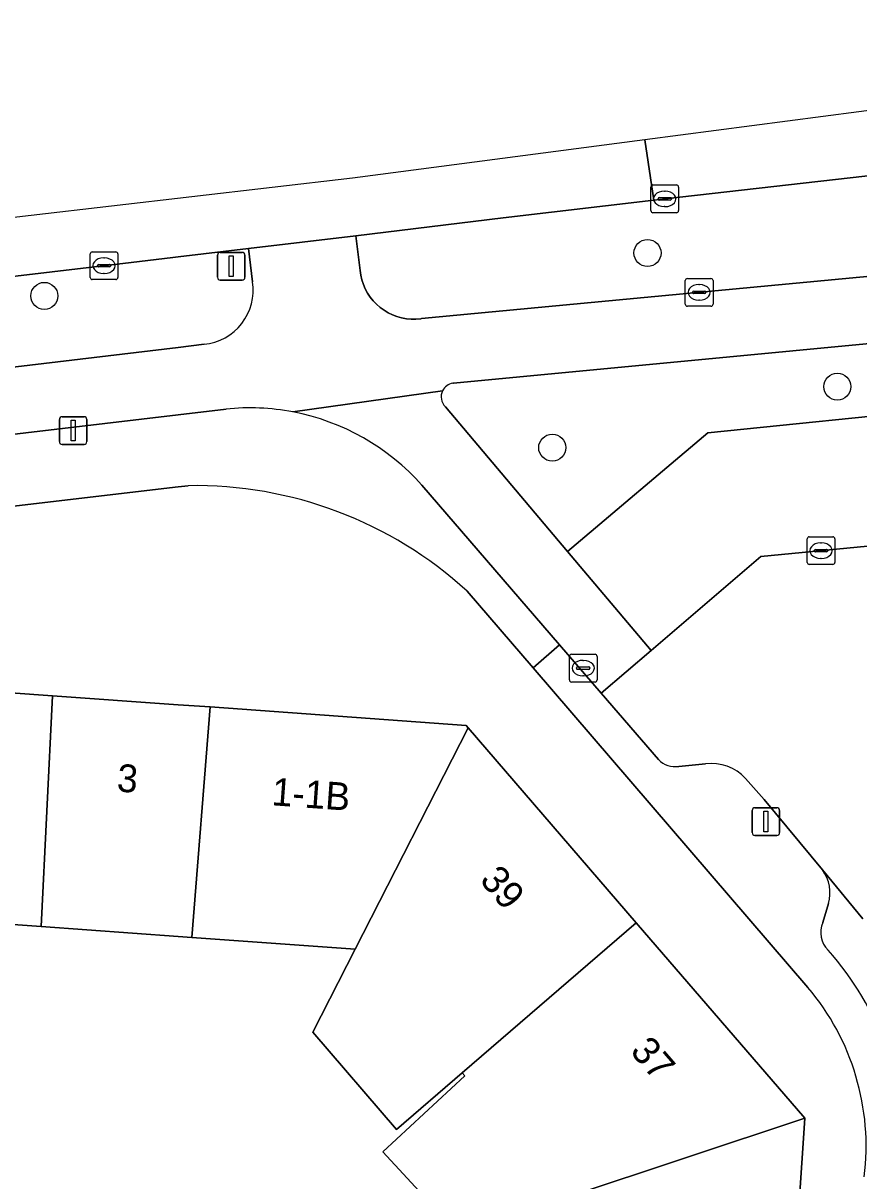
# Model space of a CAD drawing. Extents: x 160304 to 160955, y 383684 to 384161.
# Drawn here: x 160494.4 to 160524.56, y 384117.94 to 384159.71 of the extents above; entities that cross this region are included whole.
import ezdxf

# ---------------------------------------------------------------- set-up
doc = ezdxf.new("R2010")
doc.units = 0
for name, color, linetype in [('IMGEO_Berm_open', 7, 'Continuous'), ('IMGEO_Boom', 7, 'Continuous'), ('IMGEO_Erf', 7, 'Continuous'), ('IMGEO_Fietspad_open', 7, 'Continuous'), ('IMGEO_Groenvoorziening', 7, 'Continuous'), ('IMGEO_Haag', 7, 'Continuous'), ('IMGEO_Kolk', 7, 'Continuous'), ('IMGEO_Lichtmast', 7, 'Continuous'), ('IMGEO_Pand', 7, 'Continuous'), ('IMGEO_Pand_nummerreeks', 7, 'Continuous'), ('IMGEO_Parkeervlak_open', 7, 'Continuous'), ('IMGEO_Rijbaan_lokaal_gesloten', 7, 'Continuous'), ('IMGEO_Rijbaan_lokaal_open', 7, 'Continuous'), ('IMGEO_Voetpad_open', 7, 'Continuous')]:
    doc.layers.add(name, color=color, linetype=linetype)

msp = doc.modelspace()

# ---------------------------------------------------------------- linework, layer by layer
at = {"layer": 'IMGEO_Berm_open'}
for points in [[(160502.684, 384150.371), (160502.53, 384151.583), (160500, 384151.281), (160499.803, 384151.257), (160498.303, 384151.078), (160494.126, 384150.577)], [(160443.227, 384141.665), (160444.02, 384141.762), (160450.53, 384142.561), (160452.244, 384142.771), (160467.646, 384144.661), (160467.726, 384144.119), (160470.995, 384144.557), (160500, 384148.012)], [(160500, 384148.012), (160500.935, 384148.123)]]:
    msp.add_lwpolyline(points, dxfattribs=at)
msp.add_arc((160500.735, 384150.083), 1.97, 275.817, 8.4154, dxfattribs=at)
at = {"layer": 'IMGEO_Boom'}
for centre in [(160516.935, 384151.417), (160495.168, 384149.867), (160523.784, 384146.595), (160513.498, 384144.393)]:
    msp.add_circle(centre, 0.489, dxfattribs=at)
at = {"layer": 'IMGEO_Erf'}
for points in [[(160500.36, 384143.021), (160500, 384142.979), (160472.055, 384139.693)], [(160522.725, 384124.919), (160512.805, 384136.449), (160510.426, 384139.214)], [(160437.438, 384117.448), (160441.748, 384121.167), (160446.068, 384124.894), (160450.392, 384128.625), (160457.334, 384134.615), (160457.441, 384134.607), (160466.799, 384133.937), (160472.481, 384133.529), (160477.914, 384133.14), (160478.168, 384136.684), (160484.085, 384136.26), (160489.772, 384135.852), (160495.458, 384135.445), (160500, 384135.119), (160501.147, 384135.037), (160510.388, 384134.373), (160510.466, 384134.283), (160516.531, 384127.253), (160522.612, 384120.204), (160521.986, 384110.857)], [(160510.303, 384115.827), (160507.38, 384118.991), (160510.344, 384121.73), (160510.249, 384121.843), (160507.875, 384119.798), (160504.853, 384123.302), (160506.385, 384126.3), (160500.486, 384126.724), (160500, 384126.759), (160495.057, 384127.113), (160489.116, 384127.539), (160483.436, 384127.946), (160477.842, 384128.347), (160477.59, 384124.839), (160477.293, 384120.707), (160471.451, 384121.195), (160471.79, 384125.255), (160466.099, 384125.663), (160460.229, 384126.084), (160461.281, 384122.827), (160457.867, 384119.881), (160453.56, 384116.165), (160451.488, 384118.566), (160447.183, 384114.851)]]:
    msp.add_lwpolyline(points, dxfattribs=at)
for centre, radius, start, end in [((160500.614, 384128.481), 14.542, 47.5656, 91.0007), ((160515.931, 384119.178), 8.895, 352.9157, 40.1997)]:
    msp.add_arc(centre, radius, start, end, dxfattribs=at)
at = {"layer": 'IMGEO_Fietspad_open'}
for points in [[(160547.181, 384152.679), (160508.78, 384149.051), (160508.751, 384149.047), (160508.578, 384149.032), (160508.405, 384149.032), (160508.232, 384149.047), (160508.061, 384149.078), (160507.894, 384149.125), (160507.732, 384149.185), (160507.576, 384149.261), (160507.427, 384149.349), (160507.286, 384149.451), (160507.156, 384149.565), (160507.036, 384149.69), (160506.927, 384149.826), (160506.831, 384149.97), (160506.749, 384150.122), (160506.68, 384150.282), (160506.626, 384150.446), (160506.587, 384150.615), (160506.563, 384150.787), (160506.412, 384152.031), (160502.53, 384151.583), (160502.684, 384150.371)], [(160509.91, 384146.721), (160509.934, 384146.724), (160546.418, 384150.201)], [(160500.935, 384148.123), (160500, 384148.012), (160470.995, 384144.557), (160467.726, 384144.119)], [(160509.538, 384146.448), (160504.134, 384145.681)], [(160504.134, 384145.681), (160509.538, 384146.448)], [(160471.168, 384142.172), (160500, 384145.577), (160501.724, 384145.785)], [(160508.792, 384143.034), (160513.758, 384137.279), (160515.262, 384135.536), (160517.067, 384137.08), (160514.052, 384140.645), (160509.641, 384145.869)]]:
    msp.add_lwpolyline(points, dxfattribs=at)
for centre, radius, start, end in [((160500.735, 384150.083), 1.97, 275.817, 8.4154), ((160509.988, 384146.225), 0.502, 98.8904, 153.6574), ((160509.985, 384146.229), 0.498, 153.9082, 226.2658), ((160502.575, 384137.528), 8.301, 79.1745, 95.8835), ((160502.581, 384137.526), 8.302, 41.567, 79.2164)]:
    msp.add_arc(centre, radius, start, end, dxfattribs=at)
at = {"layer": 'IMGEO_Groenvoorziening'}
for points in [[(160531.454, 384154.952), (160517.57, 384153.373), (160517.165, 384153.325), (160511.726, 384152.683), (160506.412, 384152.031), (160506.563, 384150.787), (160506.587, 384150.615), (160506.626, 384150.446), (160506.68, 384150.282), (160506.749, 384150.122), (160506.831, 384149.97), (160506.927, 384149.826), (160507.036, 384149.69), (160507.156, 384149.565), (160507.286, 384149.451), (160507.427, 384149.349), (160507.576, 384149.261), (160507.732, 384149.185), (160507.894, 384149.125), (160508.061, 384149.078), (160508.232, 384149.047), (160508.405, 384149.032), (160508.578, 384149.032), (160508.751, 384149.047), (160508.78, 384149.051), (160547.181, 384152.679)], [(160546.418, 384150.201), (160509.934, 384146.724), (160509.91, 384146.721)], [(160509.641, 384145.869), (160514.052, 384140.645), (160519.115, 384144.923), (160536.119, 384146.661)]]:
    msp.add_lwpolyline(points, dxfattribs=at)
for centre, radius, start, end in [((160509.988, 384146.225), 0.502, 98.8904, 153.6574), ((160509.985, 384146.229), 0.498, 153.9082, 226.2658)]:
    msp.add_arc(centre, radius, start, end, dxfattribs=at)
at = {"layer": 'IMGEO_Haag'}
msp.add_lwpolyline([(160531.454, 384154.952), (160517.57, 384153.373), (160517.165, 384153.325), (160511.726, 384152.683), (160506.412, 384152.031), (160506.563, 384150.787), (160506.587, 384150.615), (160506.626, 384150.446), (160506.68, 384150.282), (160506.749, 384150.122), (160506.831, 384149.97), (160506.927, 384149.826), (160507.036, 384149.69), (160507.156, 384149.565), (160507.286, 384149.451), (160507.427, 384149.349), (160507.576, 384149.261), (160507.732, 384149.185), (160507.894, 384149.125), (160508.061, 384149.078), (160508.232, 384149.047), (160508.405, 384149.032), (160508.578, 384149.032), (160508.751, 384149.047), (160508.78, 384149.051), (160547.181, 384152.679)], dxfattribs=at)
at = {"layer": 'IMGEO_Kolk'}
for p, q in [((160517.055, 384152.944), (160517.055, 384153.796)), ((160517.13, 384153.87), (160517.982, 384153.87)), ((160518.056, 384153.796), (160518.056, 384152.944)), ((160517.314, 384153.364), (160517.314, 384153.376)), ((160517.752, 384153.327), (160517.354, 384153.327)), ((160517.357, 384153.413), (160517.755, 384153.413)), ((160517.543, 384153.65), (160517.568, 384153.65)), ((160517.798, 384153.376), (160517.798, 384153.364)), ((160517.982, 384152.87), (160517.13, 384152.87)), ((160517.566, 384153.09), (160517.541, 384153.09)), ((160496.821, 384150.532), (160496.821, 384151.384)), ((160496.896, 384151.458), (160497.748, 384151.458)), ((160497.309, 384151.238), (160497.334, 384151.238)), ((160497.822, 384151.384), (160497.822, 384150.532)), ((160497.08, 384150.952), (160497.08, 384150.964)), ((160497.518, 384150.915), (160497.12, 384150.915)), ((160497.123, 384151.001), (160497.521, 384151.001)), ((160497.564, 384150.964), (160497.564, 384150.952)), ((160497.748, 384150.458), (160496.896, 384150.458)), ((160497.332, 384150.678), (160497.307, 384150.678)), ((160518.299, 384149.57), (160518.299, 384150.422)), ((160518.374, 384150.496), (160519.226, 384150.496)), ((160519.3, 384150.422), (160519.3, 384149.57)), ((160518.558, 384149.99), (160518.558, 384150.002)), ((160518.996, 384149.953), (160518.598, 384149.953)), ((160518.601, 384150.039), (160518.999, 384150.039)), ((160518.787, 384150.276), (160518.812, 384150.276)), ((160519.042, 384150.002), (160519.042, 384149.99)), ((160518.81, 384149.716), (160518.785, 384149.716)), ((160519.226, 384149.496), (160518.374, 384149.496)), ((160522.771, 384141.178), (160523.623, 384141.178)), ((160522.696, 384140.252), (160522.696, 384141.104)), ((160523.184, 384140.958), (160523.209, 384140.958)), ((160523.697, 384141.104), (160523.697, 384140.252)), ((160522.955, 384140.672), (160522.955, 384140.684)), ((160523.393, 384140.635), (160522.995, 384140.635)), ((160522.998, 384140.721), (160523.396, 384140.721)), ((160523.207, 384140.398), (160523.182, 384140.398)), ((160523.439, 384140.684), (160523.439, 384140.672)), ((160523.623, 384140.178), (160522.771, 384140.178)), ((160514.115, 384136.012), (160514.115, 384136.864)), ((160514.19, 384136.938), (160515.042, 384136.938)), ((160514.603, 384136.718), (160514.628, 384136.718)), ((160515.116, 384136.864), (160515.116, 384136.012)), ((160514.374, 384136.432), (160514.374, 384136.444)), ((160514.812, 384136.395), (160514.414, 384136.395)), ((160514.417, 384136.481), (160514.815, 384136.481)), ((160514.626, 384136.158), (160514.601, 384136.158)), ((160514.858, 384136.444), (160514.858, 384136.432)), ((160515.042, 384135.938), (160514.19, 384135.938))]:
    msp.add_line(p, q, dxfattribs=at)
for points in [[(160517.055, 384152.944), (160517.055, 384153.796)], [(160517.13, 384153.87), (160517.982, 384153.87)], [(160518.056, 384153.796), (160518.056, 384152.944)], [(160517.982, 384152.87), (160517.13, 384152.87)], [(160496.821, 384150.532), (160496.821, 384151.384)], [(160496.896, 384151.458), (160497.748, 384151.458)], [(160497.822, 384151.384), (160497.822, 384150.532)], [(160497.748, 384150.458), (160496.896, 384150.458)], [(160518.299, 384149.57), (160518.299, 384150.422)], [(160518.374, 384150.496), (160519.226, 384150.496)], [(160519.3, 384150.422), (160519.3, 384149.57)], [(160519.226, 384149.496), (160518.374, 384149.496)], [(160522.771, 384141.178), (160523.623, 384141.178)], [(160522.696, 384140.252), (160522.696, 384141.104)], [(160523.697, 384141.104), (160523.697, 384140.252)], [(160523.623, 384140.178), (160522.771, 384140.178)], [(160514.115, 384136.012), (160514.115, 384136.864)], [(160514.19, 384136.938), (160515.042, 384136.938)], [(160515.116, 384136.864), (160515.116, 384136.012)], [(160515.042, 384135.938), (160514.19, 384135.938)]]:
    msp.add_lwpolyline(points, dxfattribs=at)
for centre, radius, start, end in [((160517.132, 384153.794), 0.0765, 91.552, 178.448), ((160517.132, 384153.794), 0.0765, 91.552, 178.448), ((160517.98, 384153.794), 0.0765, 1.552, 88.448), ((160517.98, 384153.794), 0.0765, 1.552, 88.448), ((160517.354, 384153.373), 0.0403, 85.8775, 175.7526), ((160517.351, 384153.363), 0.0366, 178.938, 274.7102), ((160517.755, 384153.37), 0.043, 264.8664, 352.4533), ((160517.759, 384153.375), 0.0386, 1.7309, 96.639), ((160517.132, 384152.946), 0.0765, 181.552, 268.448), ((160517.132, 384152.946), 0.0765, 181.552, 268.448), ((160517.98, 384152.946), 0.0765, 271.552, 358.448), ((160517.98, 384152.946), 0.0765, 271.552, 358.448), ((160496.898, 384151.382), 0.0765, 91.552, 178.448), ((160496.898, 384151.382), 0.0765, 91.552, 178.448), ((160497.746, 384151.382), 0.0765, 1.552, 88.448), ((160497.746, 384151.382), 0.0765, 1.552, 88.448), ((160497.12, 384150.961), 0.0403, 85.8775, 175.7526), ((160497.117, 384150.951), 0.0366, 178.938, 274.7102), ((160497.521, 384150.958), 0.043, 264.8664, 352.4533), ((160497.525, 384150.963), 0.0386, 1.7309, 96.639), ((160496.898, 384150.534), 0.0765, 181.552, 268.448), ((160496.898, 384150.534), 0.0765, 181.552, 268.448), ((160497.746, 384150.534), 0.0765, 271.552, 358.448), ((160497.746, 384150.534), 0.0765, 271.552, 358.448), ((160518.376, 384150.42), 0.0765, 91.552, 178.448), ((160518.376, 384150.42), 0.0765, 91.552, 178.448), ((160519.224, 384150.42), 0.0765, 1.552, 88.448), ((160519.224, 384150.42), 0.0765, 1.552, 88.448), ((160518.598, 384149.999), 0.0403, 85.8775, 175.7526), ((160518.595, 384149.989), 0.0366, 178.938, 274.7102), ((160518.999, 384149.996), 0.043, 264.8664, 352.4533), ((160519.003, 384150.001), 0.0386, 1.7309, 96.639), ((160518.376, 384149.572), 0.0765, 181.552, 268.448), ((160518.376, 384149.572), 0.0765, 181.552, 268.448), ((160519.224, 384149.572), 0.0765, 271.552, 358.448), ((160519.224, 384149.572), 0.0765, 271.552, 358.448), ((160522.773, 384141.102), 0.0765, 91.552, 178.448), ((160522.773, 384141.102), 0.0765, 91.552, 178.448), ((160523.621, 384141.102), 0.0765, 1.552, 88.448), ((160523.621, 384141.102), 0.0765, 1.552, 88.448), ((160522.995, 384140.681), 0.0403, 85.8775, 175.7526), ((160522.992, 384140.671), 0.0366, 178.938, 274.7102), ((160523.396, 384140.678), 0.043, 264.8664, 352.4533), ((160523.4, 384140.683), 0.0386, 1.7309, 96.639), ((160522.773, 384140.254), 0.0765, 181.552, 268.448), ((160522.773, 384140.254), 0.0765, 181.552, 268.448), ((160523.621, 384140.254), 0.0765, 271.552, 358.448), ((160523.621, 384140.254), 0.0765, 271.552, 358.448), ((160514.192, 384136.862), 0.0765, 91.552, 178.448), ((160514.192, 384136.862), 0.0765, 91.552, 178.448), ((160515.04, 384136.862), 0.0765, 1.552, 88.448), ((160515.04, 384136.862), 0.0765, 1.552, 88.448), ((160514.414, 384136.441), 0.0403, 85.8775, 175.7526), ((160514.411, 384136.431), 0.0366, 178.938, 274.7102), ((160514.815, 384136.438), 0.043, 264.8664, 352.4533), ((160514.819, 384136.443), 0.0386, 1.7309, 96.639), ((160514.192, 384136.014), 0.0765, 181.552, 268.448), ((160514.192, 384136.014), 0.0765, 181.552, 268.448), ((160515.04, 384136.014), 0.0765, 271.552, 358.448), ((160515.04, 384136.014), 0.0765, 271.552, 358.448)]:
    msp.add_arc(centre, radius, start, end, dxfattribs=at)
for centre, major_axis, ratio, start_param, end_param in [((160517.542, 384153.37), (-0.387, 0.002), 0.722429, 4.712389, 7.853982), ((160517.567, 384153.37), (-0.39, 0.002), 0.717154, 1.570796, 4.712389), ((160497.308, 384150.958), (-0.387, 0.002), 0.722429, 4.712389, 7.853982), ((160497.333, 384150.958), (-0.39, 0.002), 0.717154, 1.570796, 4.712389), ((160518.786, 384149.996), (-0.387, 0.002), 0.722429, 4.712389, 7.853982), ((160518.811, 384149.996), (-0.39, 0.002), 0.717154, 1.570796, 4.712389), ((160523.183, 384140.678), (-0.387, 0.002), 0.722429, 4.712389, 7.853982), ((160523.208, 384140.678), (-0.39, 0.002), 0.717154, 1.570796, 4.712389), ((160514.602, 384136.438), (-0.387, 0.002), 0.722429, 4.712389, 7.853982), ((160514.627, 384136.438), (-0.39, 0.002), 0.717154, 1.570796, 4.712389)]:
    msp.add_ellipse(centre, major_axis=major_axis, ratio=ratio, start_param=start_param, end_param=end_param, dxfattribs=at)
at = {"layer": 'IMGEO_Lichtmast'}
for p, q in [((160501.415, 384150.54), (160501.415, 384151.34)), ((160501.415, 384151.34), (160501.415, 384150.54)), ((160501.515, 384151.44), (160502.305, 384151.44)), ((160502.305, 384151.44), (160501.515, 384151.44)), ((160502.405, 384151.34), (160502.405, 384150.54)), ((160502.405, 384150.54), (160502.405, 384151.34)), ((160502.305, 384150.44), (160501.515, 384150.44)), ((160501.515, 384150.44), (160502.305, 384150.44)), ((160495.71, 384144.61), (160495.71, 384145.41)), ((160495.71, 384145.41), (160495.71, 384144.61)), ((160495.81, 384145.51), (160496.6, 384145.51)), ((160496.6, 384145.51), (160495.81, 384145.51)), ((160496.7, 384145.41), (160496.7, 384144.61)), ((160496.7, 384144.61), (160496.7, 384145.41)), ((160496.6, 384144.51), (160495.81, 384144.51)), ((160495.81, 384144.51), (160496.6, 384144.51)), ((160520.712, 384130.504), (160520.712, 384131.304)), ((160520.712, 384131.304), (160520.712, 384130.504)), ((160520.812, 384131.404), (160521.602, 384131.404)), ((160521.602, 384131.404), (160520.812, 384131.404)), ((160521.702, 384131.304), (160521.702, 384130.504)), ((160521.702, 384130.504), (160521.702, 384131.304)), ((160521.602, 384130.404), (160520.812, 384130.404)), ((160520.812, 384130.404), (160521.602, 384130.404))]:
    msp.add_line(p, q, dxfattribs=at)
for points in [[(160501.835, 384151.315), (160501.985, 384151.315), (160501.985, 384150.565), (160501.835, 384150.565), (160501.835, 384151.315)], [(160496.13, 384145.385), (160496.28, 384145.385), (160496.28, 384144.635), (160496.13, 384144.635), (160496.13, 384145.385)], [(160521.132, 384131.279), (160521.282, 384131.279), (160521.282, 384130.529), (160521.132, 384130.529), (160521.132, 384131.279)]]:
    msp.add_lwpolyline(points, dxfattribs=at)
for centre, start, end in [((160501.515, 384151.34), 90, 180), ((160501.515, 384151.34), 90, 180), ((160502.305, 384151.34), 0, 90), ((160502.305, 384151.34), 360, 90), ((160501.515, 384150.54), 180, 270), ((160501.515, 384150.54), 180, 270), ((160502.305, 384150.54), 270, 0), ((160502.305, 384150.54), 270, 0), ((160495.81, 384145.41), 90, 180), ((160495.81, 384145.41), 90, 180), ((160496.6, 384145.41), 0, 90), ((160496.6, 384145.41), 360, 90), ((160495.81, 384144.61), 180, 270), ((160495.81, 384144.61), 180, 270), ((160496.6, 384144.61), 270, 0), ((160496.6, 384144.61), 270, 0), ((160520.812, 384131.304), 90, 180), ((160520.812, 384131.304), 90, 180), ((160521.602, 384131.304), 0, 90), ((160521.602, 384131.304), 360, 90), ((160520.812, 384130.504), 180, 270), ((160520.812, 384130.504), 180, 270), ((160521.602, 384130.504), 270, 0), ((160521.602, 384130.504), 270, 0)]:
    msp.add_arc(centre, 0.1, start, end, dxfattribs=at)
at = {"layer": 'IMGEO_Pand'}
for points in [[(160489.772, 384135.852), (160489.116, 384127.539), (160495.057, 384127.113), (160495.458, 384135.445)], [(160501.147, 384135.037), (160500, 384135.119), (160495.458, 384135.445), (160495.057, 384127.113), (160500, 384126.759), (160500.486, 384126.724)], [(160510.466, 384134.283), (160510.388, 384134.373), (160501.147, 384135.037), (160500.486, 384126.724), (160506.385, 384126.3)], [(160510.466, 384134.283), (160506.385, 384126.3), (160504.853, 384123.302), (160507.875, 384119.798), (160510.249, 384121.843), (160516.531, 384127.253)], [(160516.531, 384127.253), (160510.249, 384121.843), (160510.344, 384121.73), (160507.38, 384118.991), (160510.303, 384115.827), (160514.011, 384117.06), (160514.032, 384117.351), (160522.612, 384120.204)], [(160522.612, 384120.204), (160514.032, 384117.351), (160514.011, 384117.06), (160513.609, 384111.458), (160521.986, 384110.857)]]:
    msp.add_lwpolyline(points, close=True, dxfattribs=at)
at = {"layer": 'IMGEO_Parkeervlak_open'}
msp.add_lwpolyline([(160535.894, 384139.821), (160539.384, 384142.903), (160536.119, 384146.661), (160519.115, 384144.923), (160514.052, 384140.645), (160517.067, 384137.08), (160521.027, 384140.47), (160534.188, 384141.742)], close=True, dxfattribs=at)
for points in [[(160524.705, 384127.392), (160523.246, 384129.157)], [(160523.466, 384127.946), (160523.267, 384127.262)]]:
    msp.add_lwpolyline(points, dxfattribs=at)
for centre, radius, start, end in [((160522.136, 384128.33), 1.385, 343.9092, 36.6838), ((160524.056, 384126.892), 0.871, 154.8681, 226.0448), ((160515.632, 384119.272), 10.49, 356.8423, 41.8072)]:
    msp.add_arc(centre, radius, start, end, dxfattribs=at)
at = {"layer": 'IMGEO_Rijbaan_lokaal_gesloten'}
for points in [[(160552.039, 384159.709), (160540.013, 384158.53), (160516.834, 384155.497), (160517.165, 384153.325), (160517.57, 384153.373), (160531.454, 384154.952), (160540.226, 384155.853), (160552.296, 384156.916), (160552.039, 384159.709)], [(160516.834, 384155.497), (160506.283, 384154.117), (160462.791, 384149.068), (160442.915, 384146.785), (160429.205, 384144.132)], [(160438.466, 384143.437), (160443.695, 384144.386), (160494.126, 384150.577), (160498.303, 384151.078), (160499.803, 384151.257), (160500, 384151.281), (160502.53, 384151.583), (160506.412, 384152.031), (160511.726, 384152.683), (160517.165, 384153.325), (160516.834, 384155.497)]]:
    msp.add_lwpolyline(points, dxfattribs=at)
at = {"layer": 'IMGEO_Rijbaan_lokaal_open'}
for points in [[(160534.188, 384141.742), (160521.027, 384140.47), (160517.067, 384137.08), (160515.262, 384135.536), (160517.33, 384133.139)], [(160518.061, 384132.895), (160519.028, 384132.986)], [(160520.471, 384132.455), (160521.143, 384131.701), (160523.246, 384129.157), (160524.705, 384127.392)]]:
    msp.add_lwpolyline(points, dxfattribs=at)
for centre, radius, start, end in [((160517.925, 384133.705), 0.821, 223.5686, 279.5144), ((160519.246, 384131.351), 1.649, 42.0142, 97.5803)]:
    msp.add_arc(centre, radius, start, end, dxfattribs=at)
at = {"layer": 'IMGEO_Voetpad_open'}
for points in [[(160501.724, 384145.785), (160500, 384145.577), (160471.168, 384142.172)], [(160472.055, 384139.693), (160500, 384142.979)], [(160500, 384142.979), (160500.36, 384143.021)], [(160510.426, 384139.214), (160512.805, 384136.449), (160513.758, 384137.279), (160508.792, 384143.034)], [(160517.33, 384133.139), (160515.262, 384135.536), (160513.758, 384137.279), (160512.805, 384136.449), (160522.725, 384124.919)], [(160519.028, 384132.986), (160518.061, 384132.895)], [(160521.143, 384131.701), (160520.471, 384132.455)], [(160523.246, 384129.157), (160521.143, 384131.701)], [(160523.267, 384127.262), (160523.466, 384127.946)]]:
    msp.add_lwpolyline(points, dxfattribs=at)
for centre, radius, start, end in [((160502.575, 384137.528), 8.301, 79.1745, 95.8835), ((160502.581, 384137.526), 8.302, 41.567, 79.2164), ((160500.614, 384128.481), 14.542, 47.5656, 91.0007), ((160517.925, 384133.705), 0.821, 223.5686, 279.5144), ((160519.246, 384131.351), 1.649, 42.0142, 97.5803), ((160522.136, 384128.33), 1.385, 343.9092, 36.6838), ((160524.056, 384126.892), 0.871, 154.8681, 226.0448), ((160515.632, 384119.272), 10.49, 356.8423, 41.8072), ((160515.931, 384119.178), 8.895, 352.9157, 40.1997)]:
    msp.add_arc(centre, radius, start, end, dxfattribs=at)

# ---------------------------------------------------------------- texts
at = {"layer": 'IMGEO_Pand_nummerreeks'}
for s, rotation, p in [('3', 355.8995, (160497.765, 384131.99)), ('1-1B', 355.8924, (160503.351, 384131.494)), ('39', 310.7887, (160510.846, 384128.77)), ('37', 310.7829, (160516.276, 384122.598))]:
    msp.add_text(s, height=1, rotation=rotation, dxfattribs=at).set_placement(p)

doc.saveas('drawing.dxf')
